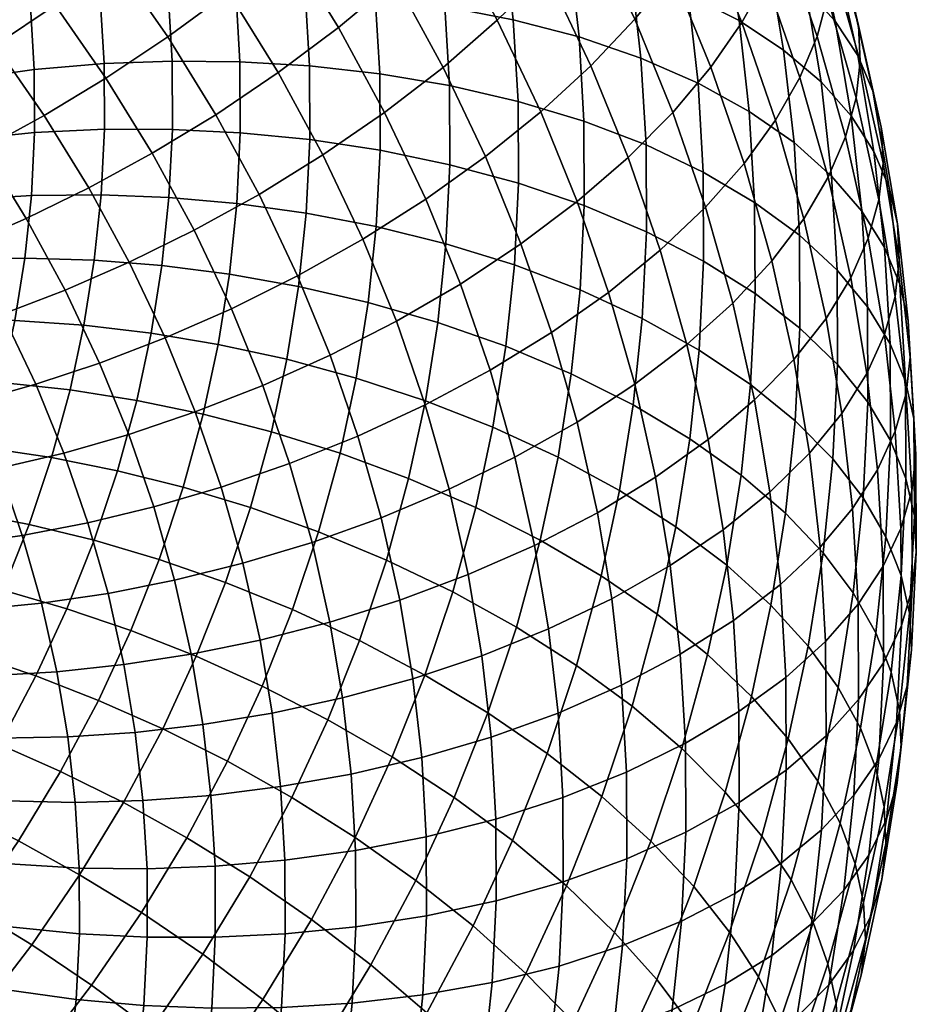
# Model space of a CAD drawing. Extents: x -120 to 2831, y -92 to 75.
# Tile 341 of 643: x 1660 to 1687, y -31 to -2. Entities that reach past the tile are written whole.
import ezdxf

# ---------------------------------------------------------------- set-up
doc = ezdxf.new("R2010")
doc.units = 0
doc.layers.add('GLASS', color=18, linetype='CONTINUOUS')

msp = doc.modelspace()

# ---------------------------------------------------------------- meshes
at = {"layer": 'GLASS'}
mesh = msp.add_polyface(dxfattribs=at)
corners = [(1669.814, 1.521, 17.815), (1668.099, 3.987, 16.292), (1669.589, 5.582, 17.1), (1671.349, 3.051, 18.662), (1668.16, 0.037, 17.17), (1666.493, 2.434, 15.69), (1666.414, -1.379, 16.733), (1664.797, 0.945, 15.298), (1672.956, 0.45, 20.271), (1672.738, 4.604, 19.699), (1674.382, 1.943, 21.345), (1671.381, -1.015, 19.384), (1669.683, -2.428, 18.695), (1667.89, -3.769, 18.211), (1666.035, -5.019, 17.932), (1664.607, -2.708, 16.502), (1677.149, 0.662, 24.31), (1675.636, 3.441, 22.586), (1676.703, 4.919, 23.972), (1678.241, 2.095, 25.723), (1675.866, -0.783, 23.035), (1674.408, -2.215, 21.924), (1672.796, -3.612, 20.995), (1671.057, -4.953, 20.261), (1669.223, -6.216, 19.73), (1677.187, -3.567, 24.766), (1678.495, -2.177, 26.074), (1675.699, -4.937, 23.616), (1674.054, -6.266, 22.644), (1672.281, -7.532, 21.864), (1676.14, 2.276, 60.141), (1675.552, 4.893, 58.502), (1673.638, 5.173, 59.727), (1674.207, 2.637, 61.316), (1677.961, 1.79, 58.799), (1677.357, 4.481, 57.112), (1668.45, 0.801, 65.115), (1668.087, 2.972, 63.753), (1666.047, 2.856, 64.202), (1666.397, 0.765, 65.515), (1670.524, 0.728, 64.538), (1670.147, 2.979, 63.125), (1672.589, 0.538, 63.776), (1672.198, 2.87, 62.313), (1674.611, 0.226, 62.829), (1676.556, -0.21, 61.701), (1678.389, -0.768, 60.404), (1668.696, -1.381, 66.487), (1666.634, -1.337, 66.836), (1670.779, -1.534, 65.96), (1672.852, -1.805, 65.249), (1674.883, -2.196, 64.352), (1676.837, -2.708, 63.272), (1666.757, -3.445, 68.164), (1664.619, -1.394, 67.019), (1664.738, -3.424, 68.298), (1668.823, -3.569, 67.865), (1670.911, -3.803, 67.389), (1672.989, -4.154, 66.729), (1675.025, -4.625, 65.881), (1676.983, -5.214, 64.85), (1666.766, -5.554, 69.494), (1664.746, -5.455, 69.579), (1668.833, -5.758, 69.246), (1670.921, -6.074, 68.821), (1672.999, -6.506, 68.212), (1675.035, -7.056, 67.415)]
mesh.append_faces([[corners[k] for k in face] for face in [(0, 1, 2, 3), (4, 5, 1, 0), (6, 7, 5, 4), (8, 3, 9, 10), (11, 0, 3, 8), (12, 4, 0, 11), (13, 6, 4, 12), (14, 15, 6, 13), (16, 17, 18, 19), (20, 10, 17, 16), (21, 8, 10, 20), (22, 11, 8, 21), (23, 12, 11, 22), (24, 13, 12, 23), (25, 20, 16, 26), (27, 21, 20, 25), (28, 22, 21, 27), (29, 23, 22, 28), (30, 31, 32, 33), (34, 35, 31, 30), (36, 37, 38, 39), (40, 41, 37, 36), (42, 43, 41, 40), (44, 33, 43, 42), (45, 30, 33, 44), (46, 34, 30, 45), (47, 36, 39, 48), (49, 40, 36, 47), (50, 42, 40, 49), (51, 44, 42, 50), (52, 45, 44, 51), (53, 48, 54, 55), (56, 47, 48, 53), (57, 49, 47, 56), (58, 50, 49, 57), (59, 51, 50, 58), (60, 52, 51, 59), (61, 53, 55, 62), (63, 56, 53, 61), (64, 57, 56, 63), (65, 58, 57, 64), (66, 59, 58, 65)]])
mesh = msp.add_polyface(dxfattribs=at)
corners = [(1654.487, -0.095, 13.292), (1652.7, 1.758, 12.158), (1654.27, 3.044, 11.652), (1656.125, 1.121, 12.829), (1659.587, 0.387, 13.807), (1657.786, 2.461, 12.534), (1659.445, 3.914, 12.426), (1661.311, 1.766, 13.744), (1657.862, -0.879, 14.057), (1656.16, -2.022, 14.474), (1654.503, -3.037, 15.04), (1652.892, -1.182, 13.901), (1654.288, -5.803, 16.897), (1652.849, -3.955, 15.759), (1654.503, -3.037, 15.04), (1656, -4.959, 16.223), (1663.043, -0.459, 15.114), (1663.006, 3.245, 13.882), (1664.797, 0.945, 15.298), (1661.26, -1.762, 15.13), (1659.475, -2.951, 15.332), (1657.714, -4.018, 15.703), (1656, -4.959, 16.223), (1664.607, -2.708, 16.502), (1666.414, -1.379, 16.733), (1662.77, -3.933, 16.47), (1660.931, -5.044, 16.624), (1659.117, -6.035, 16.948), (1657.35, -6.901, 17.422), (1664.149, -6.165, 17.851), (1666.035, -5.019, 17.932), (1662.26, -7.196, 17.956), (1655.858, 0.732, 63.982), (1655.457, 2.517, 62.864), (1653.436, 1.671, 62.333), (1653.818, -0.031, 63.399), (1657.932, 1.381, 64.373), (1657.513, 3.25, 63.201), (1656.142, -0.964, 65.046), (1654.089, -1.649, 64.414), (1658.23, -0.395, 65.487), (1660.32, 0.058, 65.743), (1660.009, 1.915, 64.578), (1662.382, 0.398, 65.825), (1662.058, 2.334, 64.61), (1664.391, 0.63, 65.747), (1664.054, 2.644, 64.483), (1666.397, 0.765, 65.515), (1666.047, 2.856, 64.202), (1656.333, -2.669, 66.118), (1654.272, -3.274, 65.436), (1658.431, -2.18, 66.61), (1660.53, -1.808, 66.917), (1662.601, -1.548, 67.049), (1664.619, -1.394, 67.019), (1666.634, -1.337, 66.836), (1656.433, -4.378, 67.195), (1654.367, -4.904, 66.463), (1658.535, -3.971, 67.737), (1660.639, -3.679, 68.095), (1662.715, -3.5, 68.277), (1664.738, -3.424, 68.298), (1656.441, -6.089, 68.274), (1654.374, -6.536, 67.492), (1658.543, -5.762, 68.867), (1660.647, -5.552, 69.276), (1662.724, -5.452, 69.509), (1664.746, -5.455, 69.579)]
mesh.append_faces([[corners[k] for k in face] for face in [(0, 1, 2, 3), (4, 5, 6, 7), (8, 3, 5, 4), (9, 0, 3, 8), (10, 11, 0, 9), (12, 13, 14, 15), (16, 7, 17, 18), (19, 4, 7, 16), (20, 8, 4, 19), (21, 9, 8, 20), (22, 10, 9, 21), (23, 16, 18, 24), (25, 19, 16, 23), (26, 20, 19, 25), (27, 21, 20, 26), (28, 22, 21, 27), (29, 25, 23, 30), (31, 26, 25, 29), (32, 33, 34, 35), (36, 37, 33, 32), (38, 32, 35, 39), (40, 36, 32, 38), (41, 42, 36, 40), (43, 44, 42, 41), (45, 46, 44, 43), (47, 48, 46, 45), (49, 38, 39, 50), (51, 40, 38, 49), (52, 41, 40, 51), (53, 43, 41, 52), (54, 45, 43, 53), (55, 47, 45, 54), (56, 49, 50, 57), (58, 51, 49, 56), (59, 52, 51, 58), (60, 53, 52, 59), (61, 54, 53, 60), (62, 56, 57, 63), (64, 58, 56, 62), (65, 59, 58, 64), (66, 60, 59, 65), (67, 61, 60, 66)]])
mesh = msp.add_polyface(dxfattribs=at)
corners = [(1679.609, -0.789, 27.516), (1678.241, 2.095, 25.723), (1679.132, 3.496, 27.249), (1680.518, 0.574, 29.065), (1678.495, -2.177, 26.074), (1677.149, 0.662, 24.31), (1682.395, -0.989, 32.487), (1681.219, 1.895, 30.691), (1681.715, 3.155, 32.366), (1682.899, 0.253, 34.173), (1681.682, -2.281, 30.844), (1680.759, -3.608, 29.272), (1679.627, -4.951, 27.802), (1678.297, -6.288, 26.461), (1677.187, -3.567, 24.766), (1684.346, -0.43, 39.418), (1683.324, 2.53, 37.57), (1683.271, 3.586, 39.295), (1684.292, 0.629, 41.141), (1684.225, -1.528, 37.722), (1683.204, 1.429, 35.876), (1683.916, -2.693, 36.012), (1683.405, -3.915, 34.313), (1682.683, -5.18, 32.653), (1681.747, -6.47, 31.058), (1684.452, -0.272, 46.637), (1683.61, 2.691, 44.784), (1682.958, 3.657, 46.66), (1683.791, 0.723, 48.495), (1684.899, -1.308, 44.802), (1684.051, 1.675, 42.937), (1685.143, -2.365, 43.013), (1685.198, -3.428, 41.292), (1685.076, -4.522, 39.594), (1684.763, -5.676, 37.877), (1684.247, -6.878, 36.166), (1681.149, 0.461, 55.689), (1680.515, 3.285, 53.919), (1679.021, 3.943, 55.577), (1679.64, 1.182, 57.307), (1682.464, -0.361, 53.97), (1681.817, 2.519, 52.166), (1683.569, -1.267, 52.181), (1682.913, 1.659, 50.348), (1684.457, -2.241, 50.352), (1685.124, -3.265, 48.512), (1685.575, -4.32, 46.689), (1685.821, -5.389, 44.908), (1685.878, -6.456, 43.189), (1685.754, -7.546, 41.488), (1680.079, -1.443, 58.954), (1677.961, 1.79, 58.799), (1678.389, -0.768, 60.404), (1681.598, -2.223, 57.373), (1682.921, -3.097, 55.688), (1684.034, -4.047, 53.926), (1684.928, -5.058, 52.119), (1685.599, -6.109, 50.297), (1686.054, -7.183, 48.486), (1678.678, -3.339, 62.02), (1676.556, -0.21, 61.701), (1676.837, -2.708, 63.272), (1680.376, -4.08, 60.612), (1681.901, -4.92, 59.069), (1683.231, -5.847, 57.416), (1684.349, -6.842, 55.683), (1678.829, -5.917, 63.643), (1676.983, -5.214, 64.85), (1680.53, -6.724, 62.277)]
mesh.append_faces([[corners[k] for k in face] for face in [(0, 1, 2, 3), (4, 5, 1, 0), (6, 7, 8, 9), (10, 3, 7, 6), (11, 0, 3, 10), (12, 4, 0, 11), (13, 14, 4, 12), (15, 16, 17, 18), (19, 20, 16, 15), (21, 9, 20, 19), (22, 6, 9, 21), (23, 10, 6, 22), (24, 11, 10, 23), (25, 26, 27, 28), (29, 30, 26, 25), (31, 18, 30, 29), (32, 15, 18, 31), (33, 19, 15, 32), (34, 21, 19, 33), (35, 22, 21, 34), (36, 37, 38, 39), (40, 41, 37, 36), (42, 43, 41, 40), (44, 28, 43, 42), (45, 25, 28, 44), (46, 29, 25, 45), (47, 31, 29, 46), (48, 32, 31, 47), (49, 33, 32, 48), (50, 39, 51, 52), (53, 36, 39, 50), (54, 40, 36, 53), (55, 42, 40, 54), (56, 44, 42, 55), (57, 45, 44, 56), (58, 46, 45, 57), (59, 52, 60, 61), (62, 50, 52, 59), (63, 53, 50, 62), (64, 54, 53, 63), (65, 55, 54, 64), (66, 59, 61, 67), (68, 62, 59, 66)]])
mesh = msp.add_polyface(dxfattribs=at)
corners = [(1667.324, -7.387, 19.401), (1666.035, -5.019, 17.932), (1667.89, -3.769, 18.211), (1669.223, -6.216, 19.73), (1665.394, -8.451, 19.269), (1664.149, -6.165, 17.851), (1670.409, -8.717, 21.284), (1671.057, -4.953, 20.261), (1672.281, -7.532, 21.864), (1668.471, -9.805, 20.904), (1666.501, -10.787, 20.721), (1664.529, -11.653, 20.723), (1663.461, -9.401, 19.323), (1669.436, -12.169, 22.377), (1671.406, -11.16, 22.806), (1667.432, -13.069, 22.143), (1665.427, -13.854, 22.094), (1670.264, -14.569, 23.874), (1672.262, -13.641, 24.354), (1668.232, -15.386, 23.589), (1666.198, -16.089, 23.489), (1664.191, -16.674, 23.561), (1663.448, -14.522, 22.218), (1670.954, -16.999, 25.394), (1672.976, -16.153, 25.925), (1668.899, -17.732, 25.056), (1666.841, -18.351, 24.903), (1664.811, -18.854, 24.924), (1669.43, -20.102, 26.54), (1671.505, -19.452, 26.931), (1667.354, -20.635, 26.335), (1665.304, -21.055, 26.303), (1666.661, -7.661, 70.825), (1666.766, -5.554, 69.494), (1664.746, -5.455, 69.579), (1664.645, -7.483, 70.86), (1668.724, -7.945, 70.627), (1668.833, -5.758, 69.246), (1670.807, -8.341, 70.254), (1670.921, -6.074, 68.821), (1666.442, -9.76, 72.154), (1664.434, -9.504, 72.14), (1668.496, -10.124, 72.007), (1670.572, -10.601, 71.684), (1666.109, -11.847, 73.477), (1664.114, -11.514, 73.414), (1668.151, -12.29, 73.38), (1670.214, -12.848, 73.109), (1672.268, -13.522, 72.653), (1672.638, -11.194, 71.177), (1665.664, -13.919, 74.793), (1663.686, -13.509, 74.681), (1667.69, -14.441, 74.746), (1669.735, -15.078, 74.525), (1671.772, -15.831, 74.119), (1665.071, -16.092, 76.176), (1663.114, -15.602, 76.013), (1667.073, -16.697, 76.181), (1669.096, -17.418, 76.014), (1671.11, -18.254, 75.661), (1666.328, -18.924, 77.601), (1664.353, -18.238, 77.544), (1668.323, -19.727, 77.486), (1670.309, -20.646, 77.186), (1665.456, -21.116, 79.002), (1663.512, -20.35, 78.893)]
mesh.append_faces([[corners[k] for k in face] for face in [(0, 1, 2, 3), (4, 5, 1, 0), (6, 3, 7, 8), (9, 0, 3, 6), (10, 4, 0, 9), (11, 12, 4, 10), (13, 9, 6, 14), (15, 10, 9, 13), (16, 11, 10, 15), (17, 13, 14, 18), (19, 15, 13, 17), (20, 16, 15, 19), (21, 22, 16, 20), (23, 17, 18, 24), (25, 19, 17, 23), (26, 20, 19, 25), (27, 21, 20, 26), (28, 25, 23, 29), (30, 26, 25, 28), (31, 27, 26, 30), (32, 33, 34, 35), (36, 37, 33, 32), (38, 39, 37, 36), (40, 32, 35, 41), (42, 36, 32, 40), (43, 38, 36, 42), (44, 40, 41, 45), (46, 42, 40, 44), (47, 43, 42, 46), (48, 49, 43, 47), (50, 44, 45, 51), (52, 46, 44, 50), (53, 47, 46, 52), (54, 48, 47, 53), (55, 50, 51, 56), (57, 52, 50, 55), (58, 53, 52, 57), (59, 54, 53, 58), (60, 57, 55, 61), (62, 58, 57, 60), (63, 59, 58, 62), (64, 60, 61, 65)]])
mesh = msp.add_polyface(dxfattribs=at)
corners = [(1676.784, -7.598, 25.274), (1675.699, -4.937, 23.616), (1677.187, -3.567, 24.766), (1678.297, -6.288, 26.461), (1675.112, -8.859, 24.26), (1674.054, -6.266, 22.644), (1673.309, -10.052, 23.434), (1672.281, -7.532, 21.864), (1671.406, -11.16, 22.806), (1670.409, -8.717, 21.284), (1677.716, -10.299, 26.959), (1679.25, -9.05, 28.185), (1676.021, -11.492, 25.903), (1674.192, -12.611, 25.031), (1672.262, -13.641, 24.354), (1678.493, -13.033, 28.669), (1680.045, -11.847, 29.934), (1676.778, -14.157, 27.569), (1674.928, -15.202, 26.651), (1672.976, -16.153, 25.925), (1677.382, -16.849, 29.256), (1679.113, -15.794, 30.399), (1675.515, -17.818, 28.29), (1673.545, -18.689, 27.514), (1671.505, -19.452, 26.931), (1670.954, -16.999, 25.394), (1677.81, -19.407, 30.861), (1679.552, -18.419, 32.046), (1675.931, -20.304, 29.851), (1673.948, -21.099, 29.027), (1671.895, -21.784, 28.394), (1678.099, -21.977, 32.477), (1679.849, -21.056, 33.704), (1676.994, -7.721, 66.432), (1676.983, -5.214, 64.85), (1675.025, -4.625, 65.881), (1675.035, -7.056, 67.415), (1678.84, -8.496, 65.271), (1678.829, -5.917, 63.643), (1672.882, -8.854, 69.696), (1672.999, -6.506, 68.212), (1670.921, -6.074, 68.821), (1670.807, -8.341, 70.254), (1674.914, -9.483, 68.949), (1676.869, -10.225, 68.014), (1678.711, -11.072, 66.899), (1672.638, -11.194, 71.177), (1670.572, -10.601, 71.684), (1674.662, -11.903, 70.48), (1676.608, -12.721, 69.593), (1678.443, -13.64, 68.524), (1674.279, -14.308, 72.005), (1672.268, -13.522, 72.653), (1676.213, -15.202, 71.166), (1678.037, -16.193, 70.142), (1679.718, -17.267, 68.945), (1680.135, -14.648, 67.284), (1673.766, -16.696, 73.521), (1671.772, -15.831, 74.119), (1675.684, -17.664, 72.73), (1677.493, -18.726, 71.751), (1679.16, -19.866, 70.595), (1673.082, -19.2, 75.115), (1671.11, -18.254, 75.661), (1674.979, -20.248, 74.374), (1676.767, -21.385, 73.443), (1672.254, -21.673, 76.691), (1670.309, -20.646, 77.186)]
mesh.append_faces([[corners[k] for k in face] for face in [(0, 1, 2, 3), (4, 5, 1, 0), (6, 7, 5, 4), (8, 9, 7, 6), (10, 0, 3, 11), (12, 4, 0, 10), (13, 6, 4, 12), (14, 8, 6, 13), (15, 10, 11, 16), (17, 12, 10, 15), (18, 13, 12, 17), (19, 14, 13, 18), (20, 17, 15, 21), (22, 18, 17, 20), (23, 19, 18, 22), (24, 25, 19, 23), (26, 20, 21, 27), (28, 22, 20, 26), (29, 23, 22, 28), (30, 24, 23, 29), (31, 26, 27, 32), (33, 34, 35, 36), (37, 38, 34, 33), (39, 40, 41, 42), (43, 36, 40, 39), (44, 33, 36, 43), (45, 37, 33, 44), (46, 39, 42, 47), (48, 43, 39, 46), (49, 44, 43, 48), (50, 45, 44, 49), (51, 48, 46, 52), (53, 49, 48, 51), (54, 50, 49, 53), (55, 56, 50, 54), (57, 51, 52, 58), (59, 53, 51, 57), (60, 54, 53, 59), (61, 55, 54, 60), (62, 57, 58, 63), (64, 59, 57, 62), (65, 60, 59, 64), (66, 62, 63, 67)]])
mesh = msp.add_polyface(dxfattribs=at)
corners = [(1680.599, -7.767, 29.56), (1679.627, -4.951, 27.802), (1680.759, -3.608, 29.272), (1681.747, -6.47, 31.058), (1679.25, -9.05, 28.185), (1678.297, -6.288, 26.461), (1683.517, -8.114, 34.488), (1682.683, -5.18, 32.653), (1683.405, -3.915, 34.313), (1684.247, -6.878, 36.166), (1682.57, -9.367, 32.87), (1681.409, -10.618, 31.343), (1680.045, -11.847, 29.934), (1685.439, -8.689, 39.765), (1684.763, -5.676, 37.877), (1685.076, -4.522, 39.594), (1685.754, -7.546, 41.488), (1684.918, -9.871, 38.041), (1684.182, -11.078, 36.344), (1683.227, -12.294, 34.703), (1682.056, -13.498, 33.147), (1680.678, -14.671, 31.704), (1686.302, -8.262, 46.711), (1685.821, -5.389, 44.908), (1685.575, -4.32, 46.689), (1686.054, -7.183, 48.486), (1686.359, -9.333, 44.995), (1685.878, -6.456, 43.189), (1686.235, -10.42, 43.292), (1685.918, -11.551, 41.561), (1685.394, -12.715, 39.826), (1684.653, -13.895, 38.112), (1683.692, -15.074, 36.448), (1685.246, -7.888, 53.899), (1684.928, -5.058, 52.119), (1684.034, -4.047, 53.926), (1684.349, -6.842, 55.683), (1685.921, -8.966, 52.093), (1685.599, -6.109, 50.297), (1686.378, -10.059, 50.294), (1686.627, -11.15, 48.527), (1686.684, -12.224, 46.812), (1686.56, -13.307, 45.107), (1686.242, -14.428, 43.37), (1682.059, -7.625, 60.772), (1681.901, -4.92, 59.069), (1680.376, -4.08, 60.612), (1680.53, -6.724, 62.277), (1683.392, -8.604, 59.153), (1683.231, -5.847, 57.416), (1684.513, -9.644, 57.448), (1685.412, -10.726, 55.686), (1686.088, -11.832, 53.898), (1686.546, -12.944, 52.111), (1686.796, -14.046, 50.35), (1680.542, -9.371, 63.947), (1678.829, -5.917, 63.643), (1678.84, -8.496, 65.271), (1682.071, -10.332, 62.48), (1683.404, -11.364, 60.894), (1684.524, -12.448, 59.217), (1685.424, -13.566, 57.478), (1686.1, -14.7, 55.707), (1680.41, -12.014, 65.617), (1678.711, -11.072, 66.899), (1681.936, -13.035, 64.188), (1683.266, -14.12, 62.635), (1680.135, -14.648, 67.284), (1678.443, -13.64, 68.524)]
mesh.append_faces([[corners[k] for k in face] for face in [(0, 1, 2, 3), (4, 5, 1, 0), (6, 7, 8, 9), (10, 3, 7, 6), (11, 0, 3, 10), (12, 4, 0, 11), (13, 14, 15, 16), (17, 9, 14, 13), (18, 6, 9, 17), (19, 10, 6, 18), (20, 11, 10, 19), (21, 12, 11, 20), (22, 23, 24, 25), (26, 27, 23, 22), (28, 16, 27, 26), (29, 13, 16, 28), (30, 17, 13, 29), (31, 18, 17, 30), (32, 19, 18, 31), (33, 34, 35, 36), (37, 38, 34, 33), (39, 25, 38, 37), (40, 22, 25, 39), (41, 26, 22, 40), (42, 28, 26, 41), (43, 29, 28, 42), (44, 45, 46, 47), (48, 49, 45, 44), (50, 36, 49, 48), (51, 33, 36, 50), (52, 37, 33, 51), (53, 39, 37, 52), (54, 40, 39, 53), (55, 47, 56, 57), (58, 44, 47, 55), (59, 48, 44, 58), (60, 50, 48, 59), (61, 51, 50, 60), (62, 52, 51, 61), (63, 55, 57, 64), (65, 58, 55, 63), (66, 59, 58, 65), (67, 63, 64, 68)]])
mesh = msp.add_polyface(dxfattribs=at)
corners = [(1655.587, -7.671, 18.049), (1654.288, -5.803, 16.897), (1656, -4.959, 16.223), (1657.35, -6.901, 17.422), (1653.782, -8.357, 18.855), (1652.537, -6.567, 17.749), (1656.773, -9.59, 19.237), (1658.584, -8.897, 18.657), (1654.92, -10.198, 19.993), (1653.048, -10.703, 20.932), (1651.96, -8.943, 19.842), (1660.398, -8.108, 18.231), (1659.117, -6.035, 16.948), (1660.931, -5.044, 16.624), (1662.26, -7.196, 17.956), (1658.584, -8.897, 18.657), (1657.35, -6.901, 17.422), (1657.844, -11.556, 20.457), (1659.698, -10.943, 19.926), (1655.947, -12.083, 21.163), (1654.03, -12.507, 22.051), (1652.123, -12.813, 23.122), (1651.185, -11.09, 22.054), (1663.461, -9.401, 19.323), (1664.149, -6.165, 17.851), (1665.394, -8.451, 19.269), (1661.554, -10.232, 19.548), (1659.698, -10.943, 19.926), (1658.796, -13.565, 21.705), (1660.688, -13.032, 21.224), (1656.86, -14.01, 22.36), (1662.583, -12.401, 20.897), (1664.529, -11.653, 20.723), (1660.688, -13.032, 21.224), (1654.374, -6.536, 67.492), (1654.367, -4.904, 66.463), (1652.37, -5.547, 65.542), (1652.377, -7.101, 66.523), (1654.292, -8.165, 68.521), (1652.3, -8.654, 67.504), (1656.355, -7.797, 69.353), (1656.441, -6.089, 68.274), (1658.453, -7.551, 69.998), (1658.543, -5.762, 68.867), (1660.554, -7.422, 70.458), (1660.647, -5.552, 69.276), (1662.626, -7.403, 70.742), (1662.724, -5.452, 69.509), (1664.645, -7.483, 70.86), (1664.746, -5.455, 69.579), (1654.123, -9.788, 69.548), (1652.138, -10.201, 68.483), (1656.178, -9.5, 70.431), (1658.267, -9.334, 71.126), (1660.359, -9.286, 71.638), (1662.423, -9.346, 71.972), (1664.434, -9.504, 72.14), (1653.866, -11.403, 70.572), (1651.893, -11.74, 69.459), (1655.908, -11.193, 71.504), (1657.985, -11.107, 72.25), (1660.064, -11.139, 72.813), (1662.116, -11.279, 73.197), (1664.114, -11.514, 73.414), (1653.522, -13.005, 71.589), (1651.565, -13.267, 70.429), (1655.547, -12.873, 72.571), (1657.607, -12.867, 73.368), (1659.669, -12.978, 73.981), (1661.704, -13.197, 74.415), (1663.686, -13.509, 74.681)]
mesh.append_faces([[corners[k] for k in face] for face in [(0, 1, 2, 3), (4, 5, 1, 0), (6, 0, 3, 7), (8, 4, 0, 6), (9, 10, 4, 8), (11, 12, 13, 14), (15, 16, 12, 11), (17, 6, 7, 18), (19, 8, 6, 17), (20, 9, 8, 19), (21, 22, 9, 20), (23, 14, 24, 25), (26, 11, 14, 23), (27, 15, 11, 26), (28, 17, 18, 29), (30, 19, 17, 28), (31, 26, 23, 32), (33, 27, 26, 31), (34, 35, 36, 37), (38, 34, 37, 39), (40, 41, 34, 38), (42, 43, 41, 40), (44, 45, 43, 42), (46, 47, 45, 44), (48, 49, 47, 46), (50, 38, 39, 51), (52, 40, 38, 50), (53, 42, 40, 52), (54, 44, 42, 53), (55, 46, 44, 54), (56, 48, 46, 55), (57, 50, 51, 58), (59, 52, 50, 57), (60, 53, 52, 59), (61, 54, 53, 60), (62, 55, 54, 61), (63, 56, 55, 62), (64, 57, 58, 65), (66, 59, 57, 64), (67, 60, 59, 66), (68, 61, 60, 67), (69, 62, 61, 68), (70, 63, 62, 69)]])
mesh = msp.add_polyface(dxfattribs=at)
corners = [(1679.113, -15.794, 30.399), (1678.493, -13.033, 28.669), (1680.045, -11.847, 29.934), (1680.678, -14.671, 31.704), (1682.513, -16.234, 34.864), (1682.056, -13.498, 33.147), (1683.227, -12.294, 34.703), (1683.692, -15.074, 36.448), (1681.128, -17.355, 33.388), (1679.552, -18.419, 32.046), (1685.716, -15.572, 41.622), (1685.394, -12.715, 39.826), (1685.918, -11.551, 41.561), (1686.242, -14.428, 43.37), (1684.972, -16.725, 39.891), (1684.653, -13.895, 38.112), (1684.006, -17.868, 38.205), (1682.823, -18.984, 36.593), (1681.431, -20.053, 35.084), (1679.849, -21.056, 33.704), (1686.854, -15.123, 48.638), (1686.684, -12.224, 46.812), (1686.627, -11.15, 48.527), (1686.796, -14.046, 50.35), (1686.729, -16.203, 46.931), (1686.56, -13.307, 45.107), (1686.41, -17.313, 45.186), (1685.883, -18.438, 43.427), (1685.137, -19.563, 41.679), (1684.17, -20.671, 39.97), (1682.984, -21.742, 38.33), (1686.558, -15.831, 53.932), (1686.546, -12.944, 52.111), (1686.088, -11.832, 53.898), (1686.1, -14.7, 55.707), (1686.808, -16.944, 52.178), (1686.866, -18.025, 50.468), (1686.741, -19.101, 48.759), (1686.423, -20.2, 47.008), (1685.895, -21.306, 45.236), (1685.149, -22.404, 43.471), (1684.385, -15.249, 60.986), (1684.524, -12.448, 59.217), (1683.404, -11.364, 60.894), (1683.266, -14.12, 62.635), (1685.282, -16.403, 59.27), (1685.424, -13.566, 57.478), (1685.957, -17.564, 57.517), (1686.414, -18.714, 55.754), (1686.664, -19.838, 54.007), (1686.721, -20.922, 52.299), (1686.597, -21.995, 50.588), (1681.654, -15.729, 65.893), (1681.936, -13.035, 64.188), (1680.41, -12.014, 65.617), (1680.135, -14.648, 67.284), (1682.979, -16.866, 64.373), (1684.093, -18.04, 62.753), (1684.987, -19.23, 61.059), (1685.659, -20.418, 59.323), (1686.115, -21.587, 57.572), (1681.228, -18.408, 67.591), (1679.718, -17.267, 68.945), (1682.545, -19.597, 66.105), (1683.652, -20.815, 64.512), (1684.54, -22.041, 62.842), (1680.657, -21.066, 69.279), (1679.16, -19.866, 70.595), (1681.963, -22.307, 67.826)]
mesh.append_faces([[corners[k] for k in face] for face in [(0, 1, 2, 3), (4, 5, 6, 7), (8, 3, 5, 4), (9, 0, 3, 8), (10, 11, 12, 13), (14, 15, 11, 10), (16, 7, 15, 14), (17, 4, 7, 16), (18, 8, 4, 17), (19, 9, 8, 18), (20, 21, 22, 23), (24, 25, 21, 20), (26, 13, 25, 24), (27, 10, 13, 26), (28, 14, 10, 27), (29, 16, 14, 28), (30, 17, 16, 29), (31, 32, 33, 34), (35, 23, 32, 31), (36, 20, 23, 35), (37, 24, 20, 36), (38, 26, 24, 37), (39, 27, 26, 38), (40, 28, 27, 39), (41, 42, 43, 44), (45, 46, 42, 41), (47, 34, 46, 45), (48, 31, 34, 47), (49, 35, 31, 48), (50, 36, 35, 49), (51, 37, 36, 50), (52, 53, 54, 55), (56, 44, 53, 52), (57, 41, 44, 56), (58, 45, 41, 57), (59, 47, 45, 58), (60, 48, 47, 59), (61, 52, 55, 62), (63, 56, 52, 61), (64, 57, 56, 63), (65, 58, 57, 64), (66, 61, 62, 67), (68, 63, 61, 66)]])
mesh = msp.add_polyface(dxfattribs=at)
corners = [(1654.904, -14.35, 23.196), (1654.03, -12.507, 22.051), (1655.947, -12.083, 21.163), (1656.86, -14.01, 22.36), (1652.958, -14.573, 24.216), (1652.123, -12.813, 23.122), (1659.597, -15.528, 22.928), (1658.796, -13.565, 21.705), (1660.688, -13.032, 21.224), (1661.521, -15.074, 22.496), (1657.628, -15.892, 23.533), (1655.639, -16.151, 24.318), (1653.659, -16.292, 25.287), (1651.72, -16.305, 26.437), (1651.051, -14.665, 25.416), (1663.448, -14.522, 22.218), (1662.583, -12.401, 20.897), (1664.529, -11.653, 20.723), (1665.427, -13.854, 22.094), (1661.521, -15.074, 22.496), (1660.688, -13.032, 21.224), (1660.285, -17.521, 24.172), (1662.237, -17.146, 23.79), (1658.287, -17.803, 24.726), (1656.27, -17.98, 25.459), (1654.262, -18.038, 26.377), (1652.295, -17.97, 27.476), (1662.237, -17.146, 23.79), (1664.191, -16.674, 23.561), (1660.858, -19.539, 25.434), (1662.833, -19.245, 25.102), (1658.837, -19.738, 25.936), (1656.796, -19.831, 26.617), (1654.764, -19.805, 27.482), (1652.774, -19.655, 28.53), (1662.833, -19.245, 25.102), (1664.811, -18.854, 24.924), (1653.063, -14.685, 72.659), (1653.522, -13.005, 71.589), (1651.565, -13.267, 70.429), (1651.128, -14.869, 71.448), (1655.066, -14.636, 73.692), (1655.547, -12.873, 72.571), (1657.103, -14.713, 74.542), (1657.607, -12.867, 73.368), (1659.142, -14.908, 75.208), (1659.669, -12.978, 73.981), (1661.154, -15.209, 75.695), (1661.704, -13.197, 74.415), (1663.114, -15.602, 76.013), (1663.686, -13.509, 74.681), (1654.483, -16.376, 74.802), (1652.507, -16.345, 73.717), (1656.493, -16.535, 75.704), (1658.505, -16.813, 76.423), (1660.489, -17.195, 76.962), (1662.422, -17.668, 77.33), (1664.353, -18.238, 77.544), (1665.071, -16.092, 76.176), (1653.802, -18.089, 75.896), (1651.858, -17.978, 74.76), (1655.779, -18.329, 76.85), (1657.759, -18.688, 77.621), (1659.712, -19.151, 78.211), (1661.613, -19.702, 78.629), (1663.512, -20.35, 78.893), (1653.023, -19.771, 76.973), (1651.115, -19.583, 75.787), (1654.963, -20.091, 77.978), (1656.906, -20.53, 78.799), (1658.822, -21.072, 79.44)]
mesh.append_faces([[corners[k] for k in face] for face in [(0, 1, 2, 3), (4, 5, 1, 0), (6, 7, 8, 9), (10, 3, 7, 6), (11, 0, 3, 10), (12, 4, 0, 11), (13, 14, 4, 12), (15, 16, 17, 18), (19, 20, 16, 15), (21, 6, 9, 22), (23, 10, 6, 21), (24, 11, 10, 23), (25, 12, 11, 24), (26, 13, 12, 25), (27, 19, 15, 28), (29, 21, 22, 30), (31, 23, 21, 29), (32, 24, 23, 31), (33, 25, 24, 32), (34, 26, 25, 33), (35, 27, 28, 36), (37, 38, 39, 40), (41, 42, 38, 37), (43, 44, 42, 41), (45, 46, 44, 43), (47, 48, 46, 45), (49, 50, 48, 47), (51, 41, 37, 52), (53, 43, 41, 51), (54, 45, 43, 53), (55, 47, 45, 54), (56, 49, 47, 55), (57, 58, 49, 56), (59, 51, 52, 60), (61, 53, 51, 59), (62, 54, 53, 61), (63, 55, 54, 62), (64, 56, 55, 63), (65, 57, 56, 64), (66, 59, 60, 67), (68, 61, 59, 66), (69, 62, 61, 68), (70, 63, 62, 69)]])
mesh = msp.add_polyface(dxfattribs=at)
corners = [(1669.807, -22.353, 27.953), (1669.43, -20.102, 26.54), (1671.505, -19.452, 26.931), (1671.895, -21.784, 28.394), (1667.717, -22.806, 27.697), (1667.354, -20.635, 26.335), (1665.654, -23.146, 27.615), (1665.304, -21.055, 26.303), (1663.645, -23.378, 27.694), (1663.308, -21.364, 26.43), (1676.213, -22.803, 31.421), (1675.931, -20.304, 29.851), (1677.81, -19.407, 30.861), (1678.099, -21.977, 32.477), (1674.221, -23.522, 30.549), (1673.948, -21.099, 29.027), (1672.159, -24.127, 29.867), (1670.062, -24.615, 29.376), (1667.962, -24.988, 29.069), (1665.891, -25.248, 28.937), (1663.873, -25.402, 28.966), (1676.359, -25.308, 32.999), (1678.25, -24.555, 34.1), (1674.362, -25.951, 32.079), (1672.296, -26.477, 31.347), (1670.194, -26.884, 30.804), (1668.09, -27.176, 30.447), (1666.014, -27.355, 30.264), (1663.992, -27.431, 30.244), (1676.369, -27.816, 34.581), (1678.261, -27.135, 35.728), (1674.373, -28.381, 33.612), (1672.306, -28.828, 32.83), (1670.204, -29.155, 32.237), (1668.099, -29.365, 31.828), (1678.415, -22.593, 72.33), (1679.16, -19.866, 70.595), (1677.493, -18.726, 71.751), (1676.767, -21.385, 73.443), (1674.125, -22.799, 76), (1674.979, -20.248, 74.374), (1673.082, -19.2, 75.115), (1672.254, -21.673, 76.691), (1675.889, -24.008, 75.115), (1677.514, -25.285, 74.046), (1667.419, -22.001, 78.938), (1668.323, -19.727, 77.486), (1666.328, -18.924, 77.601), (1665.456, -21.116, 79.002), (1669.373, -23.001, 78.69), (1670.309, -20.646, 77.186), (1671.286, -24.108, 78.246), (1673.126, -25.31, 77.604), (1674.861, -26.592, 76.765), (1676.46, -27.936, 75.739), (1677.896, -29.32, 74.541), (1678.974, -26.609, 72.809), (1666.385, -24.234, 80.368), (1664.458, -23.27, 80.38), (1668.302, -25.313, 80.17), (1670.179, -26.498, 79.776), (1671.984, -27.776, 79.182), (1673.686, -29.129, 78.389), (1665.172, -26.511, 81.828), (1663.289, -25.465, 81.788), (1667.045, -27.672, 81.682), (1668.88, -28.936, 81.34), (1665.649, -29.972, 83.161), (1663.824, -28.733, 83.256)]
mesh.append_faces([[corners[k] for k in face] for face in [(0, 1, 2, 3), (4, 5, 1, 0), (6, 7, 5, 4), (8, 9, 7, 6), (10, 11, 12, 13), (14, 15, 11, 10), (16, 3, 15, 14), (17, 0, 3, 16), (18, 4, 0, 17), (19, 6, 4, 18), (20, 8, 6, 19), (21, 10, 13, 22), (23, 14, 10, 21), (24, 16, 14, 23), (25, 17, 16, 24), (26, 18, 17, 25), (27, 19, 18, 26), (28, 20, 19, 27), (29, 21, 22, 30), (31, 23, 21, 29), (32, 24, 23, 31), (33, 25, 24, 32), (34, 26, 25, 33), (35, 36, 37, 38), (39, 40, 41, 42), (43, 38, 40, 39), (44, 35, 38, 43), (45, 46, 47, 48), (49, 50, 46, 45), (51, 42, 50, 49), (52, 39, 42, 51), (53, 43, 39, 52), (54, 44, 43, 53), (55, 56, 44, 54), (57, 45, 48, 58), (59, 49, 45, 57), (60, 51, 49, 59), (61, 52, 51, 60), (62, 53, 52, 61), (63, 57, 58, 64), (65, 59, 57, 63), (66, 60, 59, 65), (67, 65, 63, 68)]])
mesh = msp.add_polyface(dxfattribs=at)
corners = [(1681.589, -22.757, 36.787), (1681.431, -20.053, 35.084), (1682.823, -18.984, 36.593), (1682.984, -21.742, 38.33), (1680.003, -23.7, 35.369), (1679.849, -21.056, 33.704), (1678.25, -24.555, 34.1), (1678.099, -21.977, 32.477), (1684.182, -23.475, 41.739), (1684.17, -20.671, 39.97), (1685.137, -19.563, 41.679), (1685.149, -22.404, 43.471), (1682.995, -24.501, 40.07), (1681.6, -25.464, 38.495), (1680.014, -26.347, 37.039), (1678.261, -27.135, 35.728), (1686.279, -23.083, 48.829), (1686.423, -20.2, 47.008), (1686.741, -19.101, 48.759), (1686.597, -21.995, 50.588), (1685.752, -24.17, 47.046), (1685.895, -21.306, 45.236), (1685.008, -25.24, 45.263), (1684.042, -26.275, 43.508), (1682.858, -27.257, 41.812), (1681.465, -28.167, 40.203), (1679.882, -28.99, 38.709), (1686.363, -22.722, 55.832), (1686.664, -19.838, 54.007), (1686.414, -18.714, 55.754), (1686.115, -21.587, 57.572), (1686.42, -23.81, 54.127), (1686.721, -20.922, 52.299), (1686.296, -24.879, 52.413), (1685.979, -25.956, 50.648), (1685.454, -27.024, 48.852), (1684.713, -28.067, 47.052), (1683.751, -29.066, 45.275), (1685.208, -23.256, 61.123), (1685.659, -20.418, 59.323), (1684.987, -19.23, 61.059), (1684.54, -22.041, 62.842), (1685.66, -24.444, 59.384), (1685.906, -25.59, 57.651), (1685.963, -26.682, 55.948), (1685.839, -27.747, 54.232), (1685.524, -28.813, 52.459), (1685.002, -29.862, 50.652), (1683.06, -23.569, 66.261), (1683.652, -20.815, 64.512), (1682.545, -19.597, 66.105), (1681.963, -22.307, 67.826), (1683.941, -24.83, 64.613), (1684.603, -26.073, 62.911), (1685.051, -27.28, 61.184), (1685.295, -28.436, 59.458), (1685.351, -29.531, 57.757), (1679.895, -23.856, 71.054), (1680.657, -21.066, 69.279), (1679.16, -19.866, 70.595), (1678.415, -22.593, 72.33), (1681.186, -25.151, 69.635), (1682.271, -26.458, 68.1), (1683.141, -27.757, 66.475), (1683.795, -29.028, 64.792), (1678.974, -26.609, 72.809), (1677.514, -25.285, 74.046), (1680.246, -27.958, 71.425), (1681.316, -29.311, 69.918)]
mesh.append_faces([[corners[k] for k in face] for face in [(0, 1, 2, 3), (4, 5, 1, 0), (6, 7, 5, 4), (8, 9, 10, 11), (12, 3, 9, 8), (13, 0, 3, 12), (14, 4, 0, 13), (15, 6, 4, 14), (16, 17, 18, 19), (20, 21, 17, 16), (22, 11, 21, 20), (23, 8, 11, 22), (24, 12, 8, 23), (25, 13, 12, 24), (26, 14, 13, 25), (27, 28, 29, 30), (31, 32, 28, 27), (33, 19, 32, 31), (34, 16, 19, 33), (35, 20, 16, 34), (36, 22, 20, 35), (37, 23, 22, 36), (38, 39, 40, 41), (42, 30, 39, 38), (43, 27, 30, 42), (44, 31, 27, 43), (45, 33, 31, 44), (46, 34, 33, 45), (47, 35, 34, 46), (48, 49, 50, 51), (52, 41, 49, 48), (53, 38, 41, 52), (54, 42, 38, 53), (55, 43, 42, 54), (56, 44, 43, 55), (57, 58, 59, 60), (61, 51, 58, 57), (62, 48, 51, 61), (63, 52, 48, 62), (64, 53, 52, 63), (65, 57, 60, 66), (67, 61, 57, 65), (68, 62, 61, 67)]])
mesh = msp.add_polyface(dxfattribs=at)
corners = [(1661.316, -21.577, 26.71), (1660.858, -19.539, 25.434), (1662.833, -19.245, 25.102), (1663.308, -21.364, 26.43), (1659.276, -21.692, 27.16), (1658.837, -19.738, 25.936), (1657.215, -21.7, 27.788), (1656.796, -19.831, 26.617), (1655.164, -21.59, 28.6), (1654.764, -19.805, 27.482), (1653.156, -21.357, 29.597), (1652.774, -19.655, 28.53), (1663.308, -21.364, 26.43), (1662.833, -19.245, 25.102), (1664.811, -18.854, 24.924), (1665.304, -21.055, 26.303), (1661.64, -23.513, 27.926), (1663.645, -23.378, 27.694), (1659.586, -23.549, 28.325), (1657.513, -23.476, 28.903), (1655.448, -23.287, 29.665), (1653.426, -22.975, 30.612), (1661.859, -25.459, 29.149), (1663.873, -25.402, 28.966), (1659.797, -25.415, 29.498), (1657.714, -25.261, 30.025), (1655.64, -24.991, 30.736), (1653.609, -24.6, 31.634), (1661.972, -27.41, 30.378), (1663.992, -27.431, 30.244), (1659.906, -27.286, 30.677), (1657.818, -27.052, 31.153), (1655.74, -26.7, 31.813), (1653.704, -26.23, 32.66), (1651.746, -25.641, 33.692), (1651.656, -24.088, 32.713), (1651.753, -27.196, 34.672), (1653.711, -27.861, 33.689), (1660.688, -21.7, 79.907), (1661.613, -19.702, 78.629), (1659.712, -19.151, 78.211), (1658.822, -21.072, 79.44), (1662.552, -22.425, 80.22), (1663.512, -20.35, 78.893), (1664.458, -23.27, 80.38), (1665.456, -21.116, 79.002), (1654.006, -21.888, 79.13), (1654.963, -20.091, 77.978), (1653.023, -19.771, 76.973), (1652.109, -21.487, 78.073), (1655.905, -22.408, 80.004), (1656.906, -20.53, 78.799), (1657.779, -23.03, 80.696), (1659.603, -23.736, 81.213), (1661.425, -24.54, 81.577), (1663.289, -25.465, 81.788), (1654.794, -24.24, 81.181), (1652.943, -23.641, 80.256), (1656.62, -24.94, 81.924), (1658.398, -25.723, 82.491), (1660.173, -26.603, 82.903), (1661.989, -27.607, 83.165), (1663.824, -28.733, 83.256), (1665.172, -26.511, 81.828), (1653.574, -26.021, 82.329), (1651.776, -25.345, 81.354), (1655.347, -26.798, 83.121), (1657.074, -27.655, 83.735), (1658.798, -28.61, 84.196), (1653.965, -28.598, 84.283), (1652.248, -27.747, 83.444)]
mesh.append_faces([[corners[k] for k in face] for face in [(0, 1, 2, 3), (4, 5, 1, 0), (6, 7, 5, 4), (8, 9, 7, 6), (10, 11, 9, 8), (12, 13, 14, 15), (16, 0, 3, 17), (18, 4, 0, 16), (19, 6, 4, 18), (20, 8, 6, 19), (21, 10, 8, 20), (22, 16, 17, 23), (24, 18, 16, 22), (25, 19, 18, 24), (26, 20, 19, 25), (27, 21, 20, 26), (28, 22, 23, 29), (30, 24, 22, 28), (31, 25, 24, 30), (32, 26, 25, 31), (33, 27, 26, 32), (34, 35, 27, 33), (36, 34, 33, 37), (38, 39, 40, 41), (42, 43, 39, 38), (44, 45, 43, 42), (46, 47, 48, 49), (50, 51, 47, 46), (52, 41, 51, 50), (53, 38, 41, 52), (54, 42, 38, 53), (55, 44, 42, 54), (56, 50, 46, 57), (58, 52, 50, 56), (59, 53, 52, 58), (60, 54, 53, 59), (61, 55, 54, 60), (62, 63, 55, 61), (64, 56, 57, 65), (66, 58, 56, 64), (67, 59, 58, 66), (68, 60, 59, 67), (69, 66, 64, 70)]])
mesh = msp.add_polyface(dxfattribs=at)
corners = [(1661.981, -29.363, 31.61), (1661.972, -27.41, 30.378), (1663.992, -27.431, 30.244), (1664, -29.462, 31.525), (1659.914, -29.159, 31.858), (1659.906, -27.286, 30.677), (1657.826, -28.843, 32.283), (1657.818, -27.052, 31.153), (1655.747, -28.411, 32.892), (1655.74, -26.7, 31.813), (1653.711, -27.861, 33.689), (1653.704, -26.23, 32.66), (1661.883, -31.313, 32.842), (1663.899, -31.491, 32.807), (1659.82, -31.029, 33.04), (1657.736, -30.632, 33.413), (1655.662, -30.119, 33.971), (1653.63, -29.49, 34.719), (1651.675, -28.748, 35.653), (1651.753, -27.196, 34.672), (1661.681, -33.257, 34.072), (1663.688, -33.512, 34.086), (1659.626, -32.893, 34.219), (1657.55, -32.415, 34.542), (1655.484, -31.822, 35.049), (1653.46, -31.114, 35.746), (1651.514, -30.296, 36.633), (1661.373, -35.189, 35.297), (1663.368, -35.522, 35.361), (1659.331, -34.746, 35.394), (1657.268, -34.188, 35.666), (1655.215, -33.515, 36.122), (1653.203, -32.728, 36.77), (1656.89, -35.948, 36.783), (1658.936, -36.585, 36.562), (1654.854, -35.195, 37.189), (1652.859, -34.33, 37.787), (1660.563, -29.69, 84.506), (1661.989, -27.607, 83.165), (1660.173, -26.603, 82.903), (1658.798, -28.61, 84.196), (1662.344, -30.892, 84.647), (1663.824, -28.733, 83.256), (1664.117, -32.209, 84.602), (1665.649, -29.972, 83.161), (1655.637, -29.527, 84.944), (1657.074, -27.655, 83.735), (1655.347, -26.798, 83.121), (1653.965, -28.598, 84.283), (1657.306, -30.553, 85.452), (1659.013, -31.708, 85.81), (1660.737, -32.985, 85.999), (1662.453, -34.376, 86.002), (1664.133, -35.867, 85.805), (1665.853, -33.626, 84.358), (1654.054, -31.372, 86.139), (1652.443, -30.371, 85.432), (1655.662, -32.469, 86.692), (1657.307, -33.696, 87.098), (1658.968, -35.047, 87.335), (1660.621, -36.511, 87.385), (1653.903, -34.31, 87.888), (1652.36, -33.144, 87.29), (1655.481, -35.607, 88.339), (1657.074, -37.028, 88.622)]
mesh.append_faces([[corners[k] for k in face] for face in [(0, 1, 2, 3), (4, 5, 1, 0), (6, 7, 5, 4), (8, 9, 7, 6), (10, 11, 9, 8), (12, 0, 3, 13), (14, 4, 0, 12), (15, 6, 4, 14), (16, 8, 6, 15), (17, 10, 8, 16), (18, 19, 10, 17), (20, 12, 13, 21), (22, 14, 12, 20), (23, 15, 14, 22), (24, 16, 15, 23), (25, 17, 16, 24), (26, 18, 17, 25), (27, 20, 21, 28), (29, 22, 20, 27), (30, 23, 22, 29), (31, 24, 23, 30), (32, 25, 24, 31), (33, 30, 29, 34), (35, 31, 30, 33), (36, 32, 31, 35), (37, 38, 39, 40), (41, 42, 38, 37), (43, 44, 42, 41), (45, 46, 47, 48), (49, 40, 46, 45), (50, 37, 40, 49), (51, 41, 37, 50), (52, 43, 41, 51), (53, 54, 43, 52), (55, 45, 48, 56), (57, 49, 45, 55), (58, 50, 49, 57), (59, 51, 50, 58), (60, 52, 51, 59), (61, 57, 55, 62), (63, 58, 57, 61), (64, 59, 58, 63)]])
mesh = msp.add_polyface(dxfattribs=at)
corners = [(1678.132, -29.711, 37.356), (1678.261, -27.135, 35.728), (1680.014, -26.347, 37.039), (1679.882, -28.99, 38.709), (1682.571, -30.003, 43.55), (1682.858, -27.257, 41.812), (1684.042, -26.275, 43.508), (1683.751, -29.066, 45.275), (1681.184, -30.861, 41.908), (1681.465, -28.167, 40.203), (1679.607, -31.624, 40.376), (1677.864, -32.278, 38.981), (1684.265, -30.878, 48.834), (1684.713, -28.067, 47.052), (1685.454, -27.024, 48.852), (1685.002, -29.862, 50.652), (1683.309, -31.841, 47.034), (1682.137, -32.735, 45.282), (1680.758, -33.54, 43.606), (1679.191, -34.243, 42.037), (1685.228, -30.593, 56.039), (1685.839, -27.747, 54.232), (1685.963, -26.682, 55.948), (1685.351, -29.531, 57.757), (1684.915, -31.648, 54.26), (1685.524, -28.813, 52.459), (1684.398, -32.679, 52.441), (1683.666, -33.667, 50.606), (1682.718, -34.595, 48.783), (1681.554, -35.445, 47.003), (1680.187, -36.198, 45.294), (1678.632, -36.842, 43.687), (1684.238, -30.255, 63.077), (1685.051, -27.28, 61.184), (1684.603, -26.073, 62.911), (1683.795, -29.028, 64.792), (1684.479, -31.422, 61.358), (1685.295, -28.436, 59.458), (1684.534, -32.521, 59.66), (1684.412, -33.58, 57.939), (1684.102, -34.623, 56.153), (1683.59, -35.634, 54.321), (1682.867, -36.594, 52.468), (1681.928, -37.485, 50.622), (1682.174, -30.646, 68.317), (1683.141, -27.757, 66.475), (1682.271, -26.458, 68.1), (1681.316, -29.311, 69.918), (1682.819, -31.945, 66.651), (1683.255, -33.191, 64.949), (1683.493, -34.37, 63.237), (1683.547, -35.472, 61.541), (1683.426, -36.527, 59.818), (1683.12, -37.56, 58.025), (1679.147, -30.722, 73.19), (1680.246, -27.958, 71.425), (1678.974, -26.609, 72.809), (1677.896, -29.32, 74.541), (1680.199, -32.119, 71.712), (1681.043, -33.491, 70.134), (1681.677, -34.818, 68.486), (1682.105, -36.082, 66.796), (1682.339, -37.273, 65.091), (1678.922, -34.877, 73.477), (1677.89, -33.436, 74.927), (1679.749, -36.285, 71.922), (1680.371, -37.638, 70.291)]
mesh.append_faces([[corners[k] for k in face] for face in [(0, 1, 2, 3), (4, 5, 6, 7), (8, 9, 5, 4), (10, 3, 9, 8), (11, 0, 3, 10), (12, 13, 14, 15), (16, 7, 13, 12), (17, 4, 7, 16), (18, 8, 4, 17), (19, 10, 8, 18), (20, 21, 22, 23), (24, 25, 21, 20), (26, 15, 25, 24), (27, 12, 15, 26), (28, 16, 12, 27), (29, 17, 16, 28), (30, 18, 17, 29), (31, 19, 18, 30), (32, 33, 34, 35), (36, 37, 33, 32), (38, 23, 37, 36), (39, 20, 23, 38), (40, 24, 20, 39), (41, 26, 24, 40), (42, 27, 26, 41), (43, 28, 27, 42), (44, 45, 46, 47), (48, 35, 45, 44), (49, 32, 35, 48), (50, 36, 32, 49), (51, 38, 36, 50), (52, 39, 38, 51), (53, 40, 39, 52), (54, 55, 56, 57), (58, 47, 55, 54), (59, 44, 47, 58), (60, 48, 44, 59), (61, 49, 48, 60), (62, 50, 49, 61), (63, 58, 54, 64), (65, 59, 58, 63), (66, 60, 59, 65)]])
mesh = msp.add_polyface(dxfattribs=at)
corners = [(1666.023, -29.465, 31.595), (1666.014, -27.355, 30.264), (1668.09, -27.176, 30.447), (1668.099, -29.365, 31.828), (1664, -29.462, 31.525), (1663.992, -27.431, 30.244), (1676.244, -30.32, 36.163), (1676.369, -27.816, 34.581), (1678.261, -27.135, 35.728), (1678.132, -29.711, 37.356), (1674.251, -30.809, 35.146), (1674.373, -28.381, 33.612), (1672.189, -31.176, 34.314), (1672.306, -28.828, 32.83), (1670.09, -31.422, 33.669), (1670.204, -29.155, 32.237), (1667.99, -31.552, 33.209), (1665.918, -31.571, 32.926), (1663.899, -31.491, 32.807), (1675.984, -32.815, 37.743), (1677.864, -32.278, 38.981), (1673.999, -33.228, 36.678), (1671.944, -33.516, 35.795), (1669.855, -33.682, 35.1), (1667.763, -33.73, 34.588), (1665.699, -33.67, 34.254), (1663.688, -33.512, 34.086), (1677.458, -34.831, 40.599), (1679.607, -31.624, 40.376), (1679.191, -34.243, 42.037), (1675.589, -35.296, 39.316), (1673.616, -35.634, 38.203), (1671.574, -35.844, 37.271), (1669.497, -35.929, 36.524), (1667.418, -35.897, 35.962), (1665.366, -35.758, 35.578), (1663.368, -35.522, 35.361), (1675.254, -30.539, 77.405), (1676.46, -27.936, 75.739), (1674.861, -26.592, 76.765), (1673.686, -29.129, 78.389), (1676.663, -31.982, 76.244), (1677.896, -29.32, 74.541), (1677.89, -33.436, 74.927), (1679.147, -30.722, 73.19), (1670.645, -30.29, 80.795), (1671.984, -27.776, 79.182), (1670.179, -26.498, 79.776), (1668.88, -28.936, 81.34), (1672.308, -31.716, 80.048), (1673.84, -33.193, 79.107), (1675.217, -34.697, 77.985), (1676.416, -36.203, 76.702), (1677.424, -37.69, 75.28), (1678.922, -34.877, 73.477), (1667.437, -31.314, 82.868), (1667.045, -27.672, 81.682), (1665.649, -29.972, 83.161), (1669.156, -32.743, 82.371), (1670.776, -34.24, 81.67), (1672.269, -35.782, 80.771), (1673.61, -37.345, 79.687), (1665.853, -33.626, 84.358), (1664.117, -32.209, 84.602), (1667.523, -35.128, 83.908), (1669.096, -36.694, 83.251), (1665.748, -37.439, 85.401), (1664.133, -35.867, 85.805)]
mesh.append_faces([[corners[k] for k in face] for face in [(0, 1, 2, 3), (4, 5, 1, 0), (6, 7, 8, 9), (10, 11, 7, 6), (12, 13, 11, 10), (14, 15, 13, 12), (16, 3, 15, 14), (17, 0, 3, 16), (18, 4, 0, 17), (19, 6, 9, 20), (21, 10, 6, 19), (22, 12, 10, 21), (23, 14, 12, 22), (24, 16, 14, 23), (25, 17, 16, 24), (26, 18, 17, 25), (27, 20, 28, 29), (30, 19, 20, 27), (31, 21, 19, 30), (32, 22, 21, 31), (33, 23, 22, 32), (34, 24, 23, 33), (35, 25, 24, 34), (36, 26, 25, 35), (37, 38, 39, 40), (41, 42, 38, 37), (43, 44, 42, 41), (45, 46, 47, 48), (49, 40, 46, 45), (50, 37, 40, 49), (51, 41, 37, 50), (52, 43, 41, 51), (53, 54, 43, 52), (55, 48, 56, 57), (58, 45, 48, 55), (59, 49, 45, 58), (60, 50, 49, 59), (61, 51, 50, 60), (62, 55, 57, 63), (64, 58, 55, 62), (65, 59, 58, 64), (66, 64, 62, 67)]])

doc.saveas('drawing.dxf')
